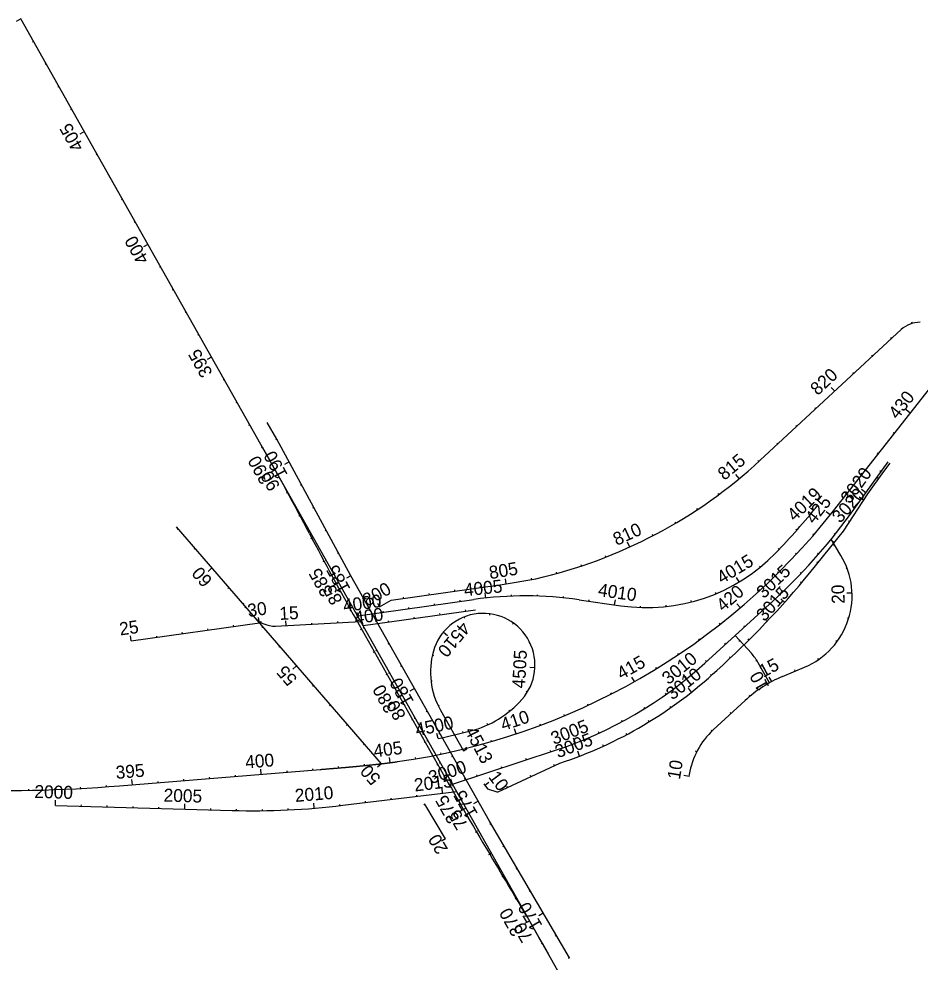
# Model space of a CAD drawing. Extents: x 448091 to 665917, y 1461380 to 1587607.
# Drawn here: x 509419 to 512901, y 1562612 to 1566255 of the extents above; entities that cross this region are included whole.
import ezdxf

# ---------------------------------------------------------------- set-up
doc = ezdxf.new("R2010")
doc.units = 0
for name, color, linetype in [('BoxCulvert_ep', 7, 'Continuous'), ('TextShtNo', 7, 'Continuous'), ('TextTitle', 7, 'Continuous')]:
    doc.layers.add(name, color=color, linetype=linetype)

msp = doc.modelspace()

# ---------------------------------------------------------------- linework, layer by layer
at = {"layer": 'BoxCulvert_ep'}
for p, q in [((510348.2, 1563922.3), (510345.4, 1563942.1)), ((509853.1, 1563852.2), (510348.2, 1563922.3)), ((510150.2, 1563894.2), (510149.5, 1563899.2)), ((510249.2, 1563908.3), (510248.5, 1563913.2)), ((509853.1, 1563852.2), (509850.3, 1563872)), ((509952.1, 1563866.2), (509951.4, 1563871.1)), ((510051.1, 1563880.2), (510050.4, 1563885.2)), ((510987.5, 1563221.7), (510984, 1563219.6)), ((511067.9, 1563087.4), (510987.5, 1563221.7)), ((511016.5, 1563173.2), (511013.1, 1563171.1)), ((511067.9, 1563087.4), (511052.4, 1563078.2))]:
    msp.add_line(p, q, dxfattribs=at)
at = {"layer": 'TextShtNo'}
for p, q in [((509715.2, 1565743), (509426.4, 1566254.7)), ((512728.1, 1560405.4), (509715.2, 1565743)), ((512566.2, 1564354.2), (513155.9, 1565104.5)), ((512283.3, 1564549.9), (512828.6, 1565055)), ((510415.6, 1564631.1), (510378.4, 1564696.4)), ((510702, 1564103.7), (510415.6, 1564631.1)), ((512628.2, 1564337.2), (512778, 1564544.4)), ((512761.3, 1564506.9), (512785.9, 1564538.2)), ((512698.6, 1564420.3), (512761.3, 1564506.9)), ((512605.1, 1564276.1), (512698.6, 1564420.3)), ((510819.5, 1563377.9), (510027.7, 1564292.4)), ((512475.3, 1564115.3), (512605.1, 1564276.1)), ((512595.2, 1564182.5), (512557.5, 1564244.9)), ((511237.1, 1563155.6), (510702, 1564103.7)), ((511286.4, 1564070.3), (511416.2, 1564092)), ((510857.1, 1564009.2), (511286.4, 1564070.3)), ((510728.2, 1563948.5), (511177.1, 1564012.1)), ((510813, 1563984.3), (510857.1, 1564009.2)), ((511583.4, 1564011.4), (511745.2, 1563988)), ((510749.3, 1563911.1), (511182.7, 1563972.5)), ((512069, 1563766.6), (512333.6, 1564007.5)), ((510410.2, 1563909.7), (510740.1, 1563927.4)), ((511082.9, 1563295.7), (510722.9, 1563933.4)), ((512249.3, 1563804.4), (512186.4, 1563873.4)), ((512319.3, 1563690.3), (512275.9, 1563767.6)), ((512369.8, 1563715), (512454.9, 1563750.9)), ((512102.1, 1563508.5), (512225, 1563621.8)), ((511048.1, 1563584.2), (511136.5, 1563427.6)), ((511094.9, 1563298.8), (511492.8, 1563430)), ((509808.4, 1563292.7), (510583.7, 1563355.8)), ((511271.3, 1563269.5), (511509.2, 1563380.2)), ((512008.3, 1563329.1), (512009.5, 1563336.4)), ((511216, 1563299.9), (511230, 1563281)), ((511230, 1563281), (511265.4, 1563269.7)), ((510670.6, 1563217.2), (511110.7, 1563270.7)), ((511265.4, 1563269.7), (511271.3, 1563269.5)), ((509560.3, 1563216.9), (510243.6, 1563197.5)), ((511546.2, 1562628.5), (511237.1, 1563155.6))]:
    msp.add_line(p, q, dxfattribs=at)
for centre, radius, start, end in [((512899.9, 1564977.9), 105, 89.2594, 132.8034), ((499910.1, 1558701.3), 12000.1, 27.63137, 29.44329), ((510992.9, 1565943.2), 1899, 282.8781, 312.8034), ((510522, 1565960.9), 2539, 315.817, 321.4022), ((510522, 1565960.9), 2600, 277.9604, 321.8346), ((510886, 1565597.1), 2150, 312.3224, 324.1252), ((521173, 1569832.1), 12000, 207.63137, 209.44329), ((511844.8, 1564675.3), 694.5, 261.7551, 315.817), ((512338.4, 1564027.3), 300, 292.8569, 31.1409), ((509733.4, 1566369.7), 3549.8, 312.1603, 320.5725), ((511378, 1562593.9), 1432.4, 81.7551, 98.0614), ((510404.9, 1564009.6), 100, 220.883, 273.0614), ((511213, 1563758.6), 200, 318.3475, 164.3446), ((511309.3, 1563731.6), 300, 164.3446, 209.4433), ((512101.4, 1563669.7), 200, 29.304, 42.3224), ((510991.8, 1564949.5), 1600, 288.2493, 312.3224), ((510991.8, 1564949.5), 1652.5, 288.2493, 312.8685), ((512564, 1563254.3), 500, 112.8569, 132.6856), ((511063.6, 1563891.5), 400, 284.6659, 318.3475), ((510522, 1565960.9), 2539, 281.7359, 284.6659), ((512305.5, 1563288), 300, 132.6856, 170.7166), ((509343.4, 1569003.4), 5729.6, 261.1576, 274.6549), ((521532.9, 1569194.3), 11999.9, 209.39554, 211.25521), ((510324.9, 1566061.1), 2864.8, 268.3736, 276.9316), ((501016.2, 1556742), 12000, 29.44328, 31.25521)]:
    msp.add_arc(centre, radius, start, end, dxfattribs=at)
msp.add_spline([(510583.7, 1563355.8), (510587.7, 1563356.1), (510591.7, 1563356.5), (510595.8, 1563356.8), (510599.8, 1563357.1), (510603.9, 1563357.5), (510607.9, 1563357.8), (510611.9, 1563358.1), (510616, 1563358.5), (510620, 1563358.8), (510624.1, 1563359.1), (510628.1, 1563359.5), (510632.1, 1563359.8), (510636.2, 1563360.1), (510640.2, 1563360.5), (510644.3, 1563360.8), (510648.3, 1563361.1), (510652.3, 1563361.5), (510656.4, 1563361.8), (510660.4, 1563362.2), (510664.5, 1563362.5), (510668.5, 1563362.9), (510672.5, 1563363.2), (510676.6, 1563363.6), (510680.6, 1563363.9), (510684.7, 1563364.3), (510688.7, 1563364.6), (510692.7, 1563365), (510696.8, 1563365.3), (510700.8, 1563365.7), (510704.9, 1563366.1), (510708.9, 1563366.4), (510712.9, 1563366.8), (510717, 1563367.2), (510721, 1563367.6), (510725, 1563367.9), (510729.1, 1563368.3), (510733.1, 1563368.7), (510737.1, 1563369.1), (510741.2, 1563369.5), (510745.2, 1563369.9), (510749.2, 1563370.3), (510753.3, 1563370.7), (510757.3, 1563371.1), (510761.3, 1563371.5), (510765.4, 1563371.9), (510769.4, 1563372.3), (510773.4, 1563372.8), (510777.5, 1563373.2), (510781.5, 1563373.6), (510785.5, 1563374), (510789.6, 1563374.5), (510793.6, 1563374.9), (510797.6, 1563375.4), (510801.7, 1563375.8), (510805.7, 1563376.3), (510809.7, 1563376.7), (510813.7, 1563377.2), (510817.8, 1563377.7), (510821.8, 1563378.1), (510825.8, 1563378.6), (510829.8, 1563379.1), (510833.9, 1563379.6), (510837.9, 1563380.1), (510841.9, 1563380.6), (510845.9, 1563381.1), (510850, 1563381.6), (510854, 1563382.1), (510858, 1563382.6), (510862, 1563383.2), (510866, 1563383.7), (510870.1, 1563384.2), (510874.1, 1563384.8), (510878.1, 1563385.3), (510882.1, 1563385.9)], degree=3, dxfattribs=at)
at = {"layer": 'TextTitle'}
for p, q in [((509426.4, 1566254.7), (509409, 1566244.9)), ((509475.5, 1566167.6), (509471.2, 1566165.2)), ((509524.7, 1566080.6), (509520.3, 1566078.1)), ((509573.8, 1565993.5), (509569.5, 1565991)), ((509623, 1565906.4), (509618.6, 1565903.9)), ((509672.2, 1565819.3), (509654.7, 1565809.5)), ((509721.3, 1565732.2), (509717, 1565729.8)), ((509770.5, 1565645.1), (509766.1, 1565642.7)), ((509819.6, 1565558), (509815.3, 1565555.6)), ((509868.8, 1565471), (509864.4, 1565468.5)), ((509917.9, 1565383.9), (509900.5, 1565374)), ((509967.1, 1565296.8), (509962.7, 1565294.3)), ((510016.2, 1565209.7), (510011.9, 1565207.3)), ((510065.4, 1565122.6), (510061, 1565120.2)), ((512870.9, 1565078.9), (512869.6, 1565083.7)), ((510114.6, 1565035.5), (510110.2, 1565033.1)), ((512791.2, 1565020.4), (512787.8, 1565024.1)), ((512717.8, 1564952.4), (512714.5, 1564956.1)), ((510163.7, 1564948.5), (510146.3, 1564938.6)), ((512644.5, 1564884.5), (512641.1, 1564888.2)), ((510212.9, 1564861.4), (510208.5, 1564858.9)), ((512571.1, 1564816.5), (512557.5, 1564831.2)), ((510262, 1564774.3), (510257.7, 1564771.8)), ((512497.7, 1564748.6), (512494.3, 1564752.3)), ((512863.1, 1564731.9), (512847.4, 1564744.3)), ((510311.2, 1564687.2), (510306.8, 1564684.7)), ((512424.4, 1564680.6), (512421, 1564684.3)), ((510415.5, 1564631.2), (510411.2, 1564628.7)), ((512801.3, 1564653.3), (512797.4, 1564656.4)), ((510360.4, 1564600), (510356, 1564597.6)), ((512351, 1564612.7), (512347.6, 1564616.4)), ((512739.5, 1564574.7), (512735.6, 1564577.8)), ((510463.3, 1564543.3), (510445.7, 1564533.8)), ((512277.6, 1564544.8), (512274.2, 1564548.4)), ((510409.2, 1564512.7), (510391.7, 1564503)), ((510409.5, 1564513), (510400.8, 1564508.1)), ((512202.2, 1564479.1), (512189.5, 1564494.5)), ((512677.7, 1564496), (512673.8, 1564499.1)), ((512750.1, 1564505.8), (512746, 1564508.7)), ((510511, 1564455.4), (510506.6, 1564453)), ((512740.4, 1564478), (512736.3, 1564480.9)), ((510457.3, 1564425), (510452.9, 1564422.6)), ((510458.7, 1564426), (510454.3, 1564423.5)), ((512123.5, 1564417.4), (512120.5, 1564421.5)), ((512615.9, 1564417.4), (512612, 1564420.5)), ((512691.5, 1564424.7), (512675.3, 1564436.4)), ((512683, 1564396.1), (512666.2, 1564407)), ((510504.6, 1564336.9), (510500.2, 1564334.6)), ((510507.8, 1564338.9), (510503.5, 1564336.4)), ((510558.7, 1564367.6), (510554.3, 1564365.2)), ((512041.6, 1564360.1), (512038.9, 1564364.2)), ((512489.2, 1564355.6), (512477.6, 1564365.1)), ((512554.1, 1564338.8), (512538.4, 1564351.3)), ((512632.9, 1564343.7), (512628.8, 1564346.6)), ((511956.8, 1564307.1), (511954.3, 1564311.4)), ((512628.6, 1564312.2), (512624.4, 1564315)), ((510034.1, 1564285.1), (510030.3, 1564281.9)), ((510606.4, 1564279.7), (510602, 1564277.3)), ((512424.5, 1564279.4), (512420.7, 1564282.7)), ((512490.2, 1564261.9), (512486.4, 1564265.2)), ((512572.7, 1564263.8), (512568.8, 1564266.9)), ((510551.2, 1564248.5), (510546.8, 1564246.1)), ((510557, 1564251.8), (510552.6, 1564249.3)), ((511779.5, 1564214.8), (511771.2, 1564233)), ((511869.4, 1564258.6), (511867.1, 1564263)), ((512569.4, 1564231.8), (512565.5, 1564234.9)), ((510099.5, 1564209.5), (510095.7, 1564206.2)), ((510654.1, 1564191.8), (510649.8, 1564189.4)), ((512356.8, 1564205.8), (512353.2, 1564209.2)), ((512423.4, 1564187.5), (512419.7, 1564190.9)), ((512571.3, 1564222.1), (512567, 1564219.5)), ((510598.1, 1564160.2), (510593.7, 1564157.8)), ((510606.1, 1564164.7), (510601.8, 1564162.2)), ((511687.4, 1564175.8), (511685.6, 1564180.4)), ((512506.6, 1564154), (512502.7, 1564157.1)), ((512508.9, 1564186.9), (512505.1, 1564190.1)), ((510165, 1564133.9), (510149.9, 1564120.8)), ((511593.4, 1564141.7), (511591.9, 1564146.4)), ((512284, 1564137.3), (512280.8, 1564141.2)), ((512353.8, 1564115.7), (512350.3, 1564119.2)), ((512618.7, 1564134.3), (512614, 1564132.5)), ((510701.9, 1564103.9), (510684.3, 1564094.4)), ((511301.9, 1564072.9), (511298.6, 1564092.6)), ((511400.6, 1564089.4), (511399.7, 1564094.3)), ((511497.8, 1564112.6), (511496.4, 1564117.4)), ((512202.2, 1564079.9), (512191.9, 1564097)), ((512441.5, 1564112.9), (512437.9, 1564116.4)), ((510230.4, 1564058.3), (510226.6, 1564055)), ((510645.7, 1564072.2), (510628.2, 1564062.6)), ((510655.3, 1564077.6), (510637.9, 1564067.8)), ((511104, 1564044.3), (511103.3, 1564049.3)), ((511203, 1564058.4), (511202.3, 1564063.3)), ((512281.5, 1564046.6), (512278.1, 1564050.3)), ((512370.9, 1564042.2), (512357, 1564056.7)), ((512443.1, 1564076.7), (512439.3, 1564079.9)), ((510751, 1564016.8), (510746.7, 1564014.4)), ((510906, 1564016.2), (510905.3, 1564021.1)), ((511005, 1564030.2), (511004.3, 1564035.2)), ((511124.2, 1564004.6), (511123.5, 1564009.5)), ((511223.3, 1564017.9), (511221.2, 1564037.8)), ((511323, 1564025.2), (511322.8, 1564030.2)), ((511423, 1564025.5), (511423.2, 1564030.5)), ((511522.8, 1564018.9), (511523.3, 1564023.9)), ((511621.9, 1564005.9), (511622.6, 1564010.8)), ((511720.9, 1563991.5), (511723.7, 1564011.3)), ((512113.1, 1564034.8), (512111.2, 1564039.4)), ((512377.5, 1564001.3), (512362.6, 1564014.6)), ((512638.3, 1564036.7), (512618.3, 1564036.1)), ((510285, 1563995.3), (510288, 1563997.9)), ((510295.9, 1563982.7), (510292.1, 1563979.4)), ((510694.1, 1563984.7), (510689.7, 1563982.3)), ((510704.4, 1563990.5), (510700.1, 1563988.1)), ((510813, 1563984.3), (510806.1, 1563996.5)), ((510926.2, 1563976.5), (510925.5, 1563981.5)), ((511025.2, 1563990.6), (511024.5, 1563995.5)), ((511145.3, 1563967.2), (511144.6, 1563972.1)), ((511820.3, 1563981.3), (511820.4, 1563986.3)), ((511920.1, 1563984.9), (511919.6, 1563989.9)), ((512018.4, 1564002.9), (512017.2, 1564007.7)), ((512206.6, 1563980.4), (512193.6, 1563995.6)), ((512297.3, 1563974.4), (512294, 1563978.1)), ((510728.2, 1563948.5), (510726.2, 1563962.4)), ((510827.2, 1563962.5), (510826.5, 1563967.5)), ((510947.3, 1563939.1), (510946.6, 1563944.1)), ((511046.3, 1563953.2), (511045.6, 1563958.1)), ((511139.3, 1563944.6), (511141.2, 1563939.9)), ((511237.5, 1563957.1), (511236.9, 1563952.2)), ((512624.8, 1563938.1), (512620, 1563939.5)), ((510354, 1563923.5), (510356, 1563926.9)), ((510361.3, 1563907.1), (510357.5, 1563903.8)), ((510451.5, 1563911.9), (510450.5, 1563929.9)), ((510551.3, 1563917.3), (510551.1, 1563921.3)), ((510651.2, 1563922.6), (510651, 1563926.6)), ((510749.3, 1563911.1), (510747.3, 1563925)), ((510753.6, 1563903.4), (510749.2, 1563901)), ((510800.2, 1563929.7), (510795.8, 1563927.3)), ((510848.3, 1563925.1), (510847.6, 1563930.1)), ((511329.7, 1563921.1), (511326.8, 1563917)), ((512129.2, 1563917.1), (512126.1, 1563921)), ((512223.4, 1563907.1), (512220, 1563910.8)), ((512309.7, 1563927.7), (512306.1, 1563931.2)), ((510743.1, 1563897.5), (510738.8, 1563895.1)), ((511059.2, 1563886.5), (511074.6, 1563873.7)), ((510426.8, 1563831.5), (510423, 1563828.2)), ((510849.3, 1563842.7), (510845, 1563840.2)), ((511393.3, 1563845.3), (511388.8, 1563843.1)), ((512049.4, 1563856.8), (512046.5, 1563860.8)), ((512149.5, 1563839.8), (512146.1, 1563843.5)), ((512205, 1563853.1), (512201.3, 1563849.7)), ((512239.9, 1563856.1), (512236.4, 1563859.7)), ((512579.8, 1563849.3), (512575.8, 1563852.2)), ((510792.3, 1563810.5), (510787.9, 1563808)), ((510802.7, 1563816.4), (510798.4, 1563813.9)), ((511016.6, 1563797.1), (511021.4, 1563796)), ((511967.4, 1563799.6), (511964.6, 1563803.8)), ((512168.1, 1563786.5), (512164.7, 1563790.2)), ((510492.2, 1563755.9), (510477.1, 1563742.8)), ((510898.5, 1563755.6), (510894.1, 1563753.1)), ((512075.5, 1563772.4), (512072.2, 1563776.1)), ((512270, 1563777.3), (512265.8, 1563774.6)), ((512508.3, 1563780.1), (512505.4, 1563784.2)), ((510841.5, 1563723.4), (510837.1, 1563720.9)), ((510851.9, 1563729.3), (510847.5, 1563726.8)), ((511412.8, 1563748.3), (511392.8, 1563749.3)), ((511883.2, 1563745.6), (511880.6, 1563749.9)), ((511999.9, 1563707.1), (511987.3, 1563722.6)), ((512094.5, 1563718.8), (512091.2, 1563722.5)), ((512418.9, 1563735.7), (512417, 1563740.3)), ((511011.2, 1563697.7), (511016.2, 1563698.3)), ((511797, 1563694.9), (511787.2, 1563712.4)), ((512319.3, 1563690.3), (512310.5, 1563685.4)), ((512327.7, 1563694.9), (512318.2, 1563712.5)), ((510557.7, 1563680.3), (510553.9, 1563677)), ((510947.6, 1563668.5), (510930.2, 1563658.7)), ((511383.3, 1563653.8), (511379.1, 1563656.4)), ((511708.9, 1563647.6), (511706.7, 1563652)), ((511920.3, 1563646.5), (511917.4, 1563650.6)), ((512018.1, 1563654.4), (512005.7, 1563670.1)), ((510890.6, 1563636.3), (510881.9, 1563631.4)), ((510901.1, 1563642.2), (510892.3, 1563637.3)), ((511619.1, 1563603.6), (511617, 1563608.2)), ((512244.8, 1563639.2), (512241.6, 1563643)), ((510623.1, 1563604.7), (510619.4, 1563601.4)), ((510996.8, 1563581.4), (510992.4, 1563578.9)), ((511038.7, 1563602.1), (511043.3, 1563604.2)), ((511315.5, 1563580.9), (511312.4, 1563584.7)), ((511837.1, 1563591.1), (511834.5, 1563595.3)), ((511937.9, 1563594.7), (511935, 1563598.8)), ((512170.9, 1563571.9), (512167.5, 1563575.6)), ((510939.8, 1563549.2), (510935.4, 1563546.8)), ((510950.2, 1563555.1), (510945.9, 1563552.7)), ((511527.7, 1563563.2), (511525.7, 1563567.8)), ((511750.6, 1563540.9), (511748.2, 1563545.3)), ((511854.2, 1563539.9), (511851.6, 1563544.2)), ((510688.6, 1563529.1), (510684.8, 1563525.8)), ((511087.3, 1563514.7), (511091.7, 1563517.1)), ((511136, 1563497.2), (511134.7, 1563502)), ((511230.8, 1563528.2), (511228.7, 1563532.7)), ((511340.4, 1563493), (511334.1, 1563512)), ((511434.7, 1563526.3), (511433, 1563531)), ((511661.1, 1563496.3), (511659, 1563500.8)), ((512097.4, 1563504), (512093.9, 1563507.6)), ((510988.9, 1563462.1), (510984.6, 1563459.7)), ((510999.4, 1563468), (510995, 1563465.6)), ((511038.5, 1563474.9), (511034.4, 1563494.5)), ((511046, 1563494.3), (511041.6, 1563491.9)), ((511244.9, 1563463.4), (511243.6, 1563468.2)), ((511569.1, 1563457.3), (511561.8, 1563476)), ((511767.4, 1563490.4), (511765, 1563494.8)), ((510754, 1563453.5), (510750.3, 1563450.2)), ((511136.5, 1563427.6), (511149.5, 1563434.9)), ((511148.4, 1563437.4), (511147.2, 1563442.3)), ((511474.8, 1563424.1), (511473.2, 1563428.8)), ((511585.5, 1563407.4), (511578.3, 1563426.1)), ((511677.7, 1563446.1), (511675.6, 1563450.7)), ((512038.2, 1563424), (512033.7, 1563426.3)), ((510853.7, 1563382.1), (510851.1, 1563401.9)), ((510952.6, 1563396.8), (510951.8, 1563401.7)), ((511050.9, 1563415.2), (511049.9, 1563420.1)), ((511095.1, 1563407.2), (511090.8, 1563404.8)), ((511379.8, 1563392.8), (511378.2, 1563397.5)), ((510355.7, 1563337.3), (510354.1, 1563357.2)), ((510555.1, 1563353.5), (510554.7, 1563358.5)), ((510654.7, 1563361.7), (510654.3, 1563366.7)), ((510754.3, 1563370.8), (510753.8, 1563375.8)), ((510819.5, 1563377.9), (510804.4, 1563364.8)), ((511038.1, 1563375), (511033.7, 1563372.6)), ((511048.5, 1563380.9), (511044.2, 1563378.5)), ((511284.8, 1563361.4), (511283.3, 1563366.2)), ((511488.1, 1563370.3), (511486, 1563374.9)), ((511509.2, 1563380.2), (511509.2, 1563380.2)), ((511509.2, 1563380.2), (511509.2, 1563380.2)), ((509857.4, 1563296.7), (509855.8, 1563316.6)), ((510056.7, 1563312.9), (510056.3, 1563317.9)), ((510156.4, 1563321), (510156, 1563326)), ((510256.1, 1563329.1), (510255.7, 1563334.1)), ((510455.4, 1563345.4), (510455, 1563350.4)), ((511094.9, 1563298.8), (511088.6, 1563317.8)), ((511144.3, 1563320.2), (511139.9, 1563317.7)), ((511189.9, 1563330.1), (511188.3, 1563334.9)), ((511397.4, 1563328.2), (511395.3, 1563332.7)), ((512008.3, 1563329.1), (511988.5, 1563332.3)), ((509458.1, 1563274.9), (509458, 1563279.9)), ((509558, 1563277.8), (509557.8, 1563282.8)), ((509657.9, 1563282.4), (509657.6, 1563287.4)), ((509757.7, 1563288.8), (509757.3, 1563293.8)), ((509957.1, 1563304.8), (509956.7, 1563309.8)), ((511056.3, 1563264.1), (511053.9, 1563284)), ((511087.2, 1563288), (511082.9, 1563285.5)), ((511097.7, 1563293.9), (511093.3, 1563291.4)), ((511219.4, 1563295.3), (511235.4, 1563307.2)), ((511306.8, 1563286), (511304.7, 1563290.5)), ((510857.8, 1563240), (510857.2, 1563245)), ((510957.1, 1563252.1), (510956.5, 1563257)), ((509560.3, 1563216.9), (509560.9, 1563236.9)), ((509660.3, 1563214), (509660.4, 1563219)), ((509760.2, 1563211.2), (509760.4, 1563216.2)), ((509860.2, 1563208.3), (509860.3, 1563213.3)), ((509960.1, 1563205.5), (509960.3, 1563210.5)), ((510060.1, 1563202.7), (510060.7, 1563222.7)), ((510559.8, 1563205.9), (510558.1, 1563225.9)), ((510659.3, 1563215.9), (510658.7, 1563220.9)), ((510758.5, 1563227.9), (510757.9, 1563232.9)), ((511146.8, 1563206.8), (511129.4, 1563196.9)), ((511193.4, 1563233.1), (511176, 1563223.2)), ((510160.1, 1563199.8), (510160.2, 1563204.8)), ((510260, 1563197), (510260.1, 1563202)), ((510360, 1563196.5), (510360, 1563201.5)), ((510460, 1563199.5), (510459.7, 1563204.5)), ((511136.8, 1563201.1), (511119.5, 1563191.1)), ((511242.7, 1563146.1), (511238.4, 1563143.5)), ((511187.1, 1563114.7), (511182.8, 1563112.2)), ((511196, 1563119.7), (511191.6, 1563117.2)), ((511238.1, 1563028.7), (511233.9, 1563026.1)), ((511245.2, 1563032.6), (511240.8, 1563030.1)), ((511293.3, 1563059.8), (511289, 1563057.3)), ((511343.9, 1562973.5), (511339.6, 1562971)), ((511289.8, 1562943.1), (511285.5, 1562940.5)), ((511294.3, 1562945.5), (511290, 1562943.1)), ((511394.5, 1562887.3), (511390.2, 1562884.7)), ((511341.1, 1562857.2), (511336.8, 1562854.7)), ((511343.5, 1562858.4), (511339.1, 1562856)), ((511391.7, 1562771), (511374.4, 1562760.9)), ((511392.6, 1562771.4), (511383.9, 1562766.4)), ((511445, 1562801), (511427.8, 1562790.9)), ((511495.6, 1562714.7), (511491.3, 1562712.2)), ((511441.6, 1562684.3), (511437.3, 1562681.8)), ((511441.8, 1562684.3), (511437.4, 1562681.8)), ((511546.2, 1562628.5), (511541.9, 1562625.9))]:
    msp.add_line(p, q, dxfattribs=at)
msp.add_circle((510728.2, 1563948.5), 2, dxfattribs=at)

# ---------------------------------------------------------------- texts
at = {"layer": 'BoxCulvert_ep'}
for s, rotation, p in [('30', 8.0614, (510305.9, 1563944.2)), ('25', 8.0614, (509810.7, 1563873)), ('20', 120.9102, (511078.6, 1563047.8))]:
    msp.add_text(s, height=50, rotation=rotation, dxfattribs=at).set_placement(p)
at = {"layer": 'TextTitle'}
for s, rotation, p in [('405', 119.4433, (509671.8, 1565760)), ('400', 119.4433, (509923.1, 1565325.1)), ('395', 119.4433, (510169.1, 1564887.6)), ('820', 42.8034, (512505.2, 1564797.7)), ('430', 51.8346, (512813.7, 1564705.1)), ('390', 119.4433, (510399.2, 1564475.8)), ('190', 118.5022, (510459.3, 1564493.9)), ('815', 39.5553, (512144.8, 1564469.9)), ('3020', 54.1252, (512630.1, 1564378.7)), ('90', 118.9652, (510429.7, 1564449.6)), ('4019', 43.6595, (512416.3, 1564311)), ('425', 51.4022, (512491.5, 1564300.5)), ('3020', 48.1477, (512592.6, 1564304.1)), ('810', 24.4691, (511728.8, 1564219)), ('805', 9.513, (511239.9, 1564090.4)), ('4015', 30.9792, (512134.8, 1564070.6)), ('60', 130.8831, (510169.6, 1564087.4)), ('385', 119.4433, (510634.7, 1564041.5)), ('185', 118.5022, (510701.5, 1564053.3)), ('3015', 43.6791, (512297.5, 1564012.9)), ('4005', 6.1996, (511141.5, 1564024.1)), ('85', 118.6848, (510671, 1564009)), ('800', 29.4433, (510765.2, 1563983.6)), ('4010', 351.7551, (511654.6, 1564026.1)), ('420', 40.3838, (512140.1, 1563962.4)), ('3015', 48.1477, (512300, 1563924.2)), ('20', 91.7822, (512610, 1563996.1)), ('4000', 8.0614, (510675.1, 1563962.9)), ('15', 3.0614, (510426.8, 1563932.9)), ('400', 8.0613, (510719.2, 1563916.4)), ('4510', 230.267, (511129, 1563930.5)), ('4505', 87.0275, (511374.6, 1563667.8)), ('415', 29.3654, (511747.3, 1563700.8)), ('3010', 39.0551, (511928.9, 1563680.9)), ('55', 130.8831, (510497.3, 1563706.1)), ('15', 28.2044, (512295.6, 1563709.5)), ('3010', 38.3941, (511944.3, 1563621.6)), ('10', 119.304, (512319.8, 1563676)), ('380', 119.4433, (510881.1, 1563592)), ('180', 119.4434, (510946.8, 1563618.6)), ('80', 119.4433, (510916.2, 1563563.9)), ('410', 18.347, (511290.1, 1563503.9)), ('4500', 11.7359, (510956.4, 1563484)), ('3005', 21.1501, (511486, 1563450.1)), ('4513', 297.2881, (511140.5, 1563505.4)), ('405', 7.3588, (510792.6, 1563402)), ('3005', 21.058, (511502.4, 1563398.8)), ('400', 4.6549, (510295.7, 1563359.2)), ('3000', 18.2493, (511011.7, 1563298.9)), ('10', 80.7166, (511972.9, 1563314.4)), ('395', 4.6549, (509795, 1563319.1)), ('50', 130.8831, (510820.2, 1563322.6)), ('2015', 6.9316, (510949, 1563270.4)), ('10', 306.5712, (511230.7, 1563326.6)), ('2000', 358.3736, (509478.5, 1563245.9)), ('2005', 358.3736, (509977.7, 1563231.7)), ('2010', 4.7026, (510487.5, 1563230)), ('375', 119.4433, (511123.9, 1563164.9)), ('175', 119.4434, (511193.9, 1563184.4)), ('75', 119.963, (511155.6, 1563141.5)), ('370', 119.4433, (511370.7, 1562729.6)), ('170', 120.3816, (511443.6, 1562753)), ('70', 120.1601, (511407.1, 1562706.4))]:
    msp.add_text(s, height=50, rotation=rotation, dxfattribs=at).set_placement(p)

doc.saveas('drawing.dxf')
